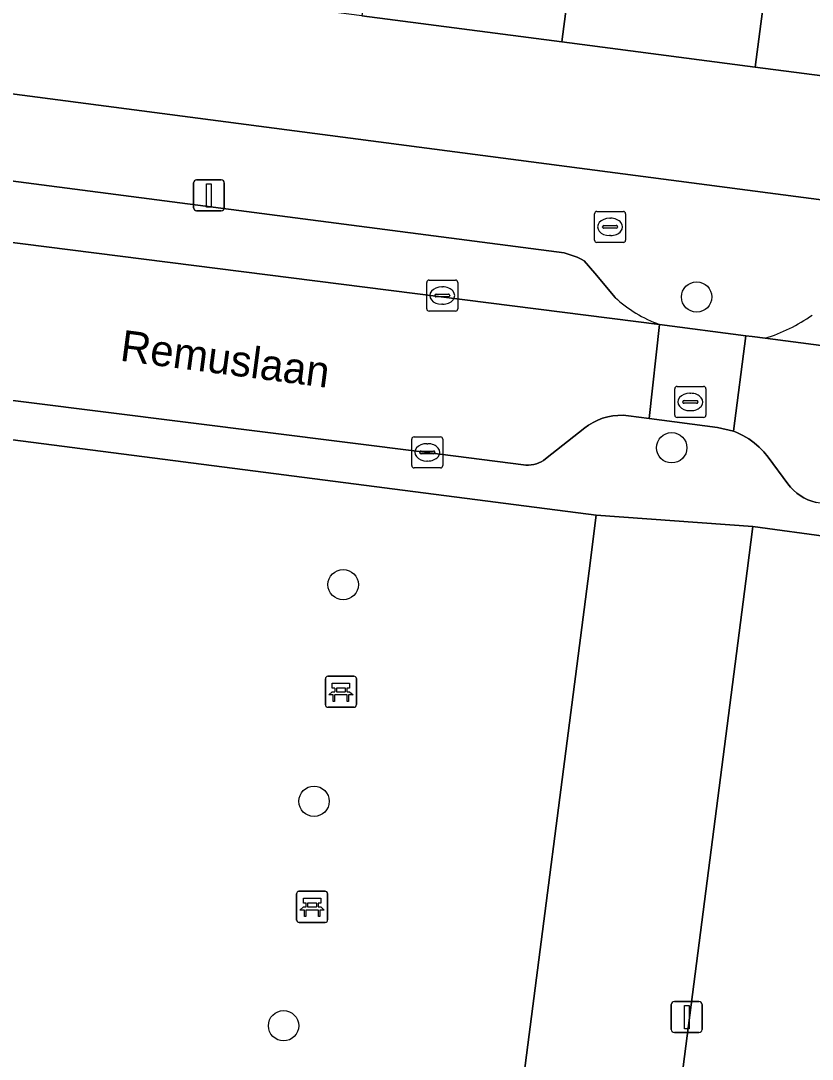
# Model space of a CAD drawing. Extents: x 162184 to 163154, y 385507 to 386516.
# Drawn here: x 162428.31 to 162453.8, y 386234.27 to 386267.72 of the extents above; entities that cross this region are included whole.
import ezdxf

# ---------------------------------------------------------------- set-up
doc = ezdxf.new("R2010")
doc.units = 0
for name, color, linetype in [('IMGEO_Bank', 7, 'Continuous'), ('IMGEO_Boom', 7, 'Continuous'), ('IMGEO_Brandkraan', 7, 'Continuous'), ('IMGEO_Erf', 7, 'Continuous'), ('IMGEO_Groenvoorziening', 7, 'Continuous'), ('IMGEO_Kolk', 7, 'Continuous'), ('IMGEO_Lichtmast', 7, 'Continuous'), ('IMGEO_Openbare_ruimte_label', 7, 'Continuous'), ('IMGEO_Pand', 7, 'Continuous'), ('IMGEO_Parkeervlak_open', 7, 'Continuous'), ('IMGEO_Rijbaan_lokaal_open', 7, 'Continuous'), ('IMGEO_Rioolput', 7, 'Continuous'), ('IMGEO_Voetpad_open', 7, 'Continuous')]:
    doc.layers.add(name, color=color, linetype=linetype)

msp = doc.modelspace()

# ---------------------------------------------------------------- linework, layer by layer
at = {"layer": 'IMGEO_Bank'}
for p, q in [((162438.12, 386245.681), (162438.12, 386246.522)), ((162438.12, 386246.522), (162438.12, 386245.681)), ((162438.195, 386246.606), (162439.036, 386246.606)), ((162439.036, 386246.606), (162438.195, 386246.606)), ((162439.12, 386246.531), (162439.12, 386245.69)), ((162439.12, 386245.69), (162439.12, 386246.531)), ((162438.817, 386246.004), (162438.424, 386246.004)), ((162438.429, 386246.112), (162438.429, 386246.218)), ((162438.473, 386246.218), (162438.473, 386246.112)), ((162438.761, 386246.224), (162438.479, 386246.224)), ((162438.479, 386246.106), (162438.761, 386246.106)), ((162438.767, 386246.112), (162438.767, 386246.218)), ((162438.811, 386246.218), (162438.811, 386246.112)), ((162439.045, 386245.606), (162438.204, 386245.606)), ((162438.204, 386245.606), (162439.045, 386245.606)), ((162437.192, 386238.751), (162437.192, 386239.592)), ((162437.192, 386239.592), (162437.192, 386238.751)), ((162437.267, 386239.676), (162438.108, 386239.676)), ((162438.108, 386239.676), (162437.267, 386239.676)), ((162438.192, 386239.601), (162438.192, 386238.76)), ((162438.192, 386238.76), (162438.192, 386239.601)), ((162437.501, 386239.182), (162437.501, 386239.288)), ((162437.545, 386239.288), (162437.545, 386239.182)), ((162437.833, 386239.294), (162437.551, 386239.294)), ((162437.839, 386239.182), (162437.839, 386239.288)), ((162437.883, 386239.288), (162437.883, 386239.182)), ((162437.889, 386239.074), (162437.496, 386239.074)), ((162437.551, 386239.176), (162437.833, 386239.176)), ((162438.117, 386238.676), (162437.276, 386238.676)), ((162437.276, 386238.676), (162438.117, 386238.676))]:
    msp.add_line(p, q, dxfattribs=at)
for points in [[(162438.423, 386246.224), (162438.337, 386246.224), (162438.337, 386246.385), (162438.9, 386246.385), (162438.9, 386246.224), (162438.817, 386246.224)], [(162438.367, 386246.004), (162438.225, 386246.004), (162438.337, 386246.106), (162438.423, 386246.106)], [(162438.417, 386245.997), (162438.417, 386245.79), (162438.374, 386245.79), (162438.374, 386245.997)], [(162438.817, 386246.106), (162438.9, 386246.106), (162439.012, 386246.004), (162438.873, 386246.004)], [(162438.867, 386245.997), (162438.867, 386245.79), (162438.823, 386245.79), (162438.823, 386245.997)], [(162437.495, 386239.294), (162437.409, 386239.294), (162437.409, 386239.455), (162437.972, 386239.455), (162437.972, 386239.294), (162437.889, 386239.294)], [(162437.439, 386239.074), (162437.297, 386239.074), (162437.409, 386239.176), (162437.495, 386239.176)], [(162437.489, 386239.067), (162437.489, 386238.86), (162437.446, 386238.86), (162437.446, 386239.067)], [(162437.889, 386239.176), (162437.972, 386239.176), (162438.084, 386239.074), (162437.945, 386239.074)], [(162437.939, 386239.067), (162437.939, 386238.86), (162437.895, 386238.86), (162437.895, 386239.067)]]:
    msp.add_lwpolyline(points, dxfattribs=at)
for centre, radius, start, end in [((162438.198, 386246.528), 0.0779, 92.4484, 184.2845), ((162438.198, 386246.528), 0.0779, 92.4484, 184.2845), ((162439.042, 386246.528), 0.0779, 2.4484, 94.2845), ((162439.042, 386246.528), 0.0779, 2.4484, 94.2845), ((162438.367, 386245.997), 0.00671, 2.8957, 87.1043), ((162438.424, 386245.997), 0.00671, 92.8957, 177.1043), ((162438.422, 386246.217), 0.00671, 2.8957, 87.1043), ((162438.422, 386246.113), 0.00671, 272.8957, 357.1043), ((162438.479, 386246.217), 0.00671, 92.8957, 177.1043), ((162438.479, 386246.113), 0.00671, 182.8957, 267.1043), ((162438.761, 386246.217), 0.00671, 2.8957, 87.1043), ((162438.761, 386246.113), 0.00671, 272.8957, 357.1043), ((162438.818, 386246.217), 0.00671, 92.8957, 177.1043), ((162438.818, 386246.113), 0.00671, 182.8957, 267.1043), ((162438.816, 386245.997), 0.00671, 2.8957, 87.1043), ((162438.873, 386245.997), 0.00671, 92.8957, 177.1043), ((162438.198, 386245.684), 0.0779, 182.4484, 274.2845), ((162438.198, 386245.684), 0.0779, 182.4484, 274.2845), ((162439.042, 386245.684), 0.0779, 272.4484, 4.2845), ((162439.042, 386245.684), 0.0779, 272.4484, 4.2845), ((162437.27, 386239.598), 0.0779, 92.4484, 184.2845), ((162437.27, 386239.598), 0.0779, 92.4484, 184.2845), ((162438.114, 386239.598), 0.0779, 2.4484, 94.2845), ((162438.114, 386239.598), 0.0779, 2.4484, 94.2845), ((162437.494, 386239.287), 0.00671, 2.8957, 87.1043), ((162437.551, 386239.287), 0.00671, 92.8957, 177.1043), ((162437.833, 386239.287), 0.00671, 2.8957, 87.1043), ((162437.89, 386239.287), 0.00671, 92.8957, 177.1043), ((162437.439, 386239.067), 0.00671, 2.8957, 87.1043), ((162437.496, 386239.067), 0.00671, 92.8957, 177.1043), ((162437.494, 386239.183), 0.00671, 272.8957, 357.1043), ((162437.551, 386239.183), 0.00671, 182.8957, 267.1043), ((162437.833, 386239.183), 0.00671, 272.8957, 357.1043), ((162437.89, 386239.183), 0.00671, 182.8957, 267.1043), ((162437.888, 386239.067), 0.00671, 2.8957, 87.1043), ((162437.945, 386239.067), 0.00671, 92.8957, 177.1043), ((162437.27, 386238.754), 0.0779, 182.4484, 274.2845), ((162437.27, 386238.754), 0.0779, 182.4484, 274.2845), ((162438.114, 386238.754), 0.0779, 272.4484, 4.2845), ((162438.114, 386238.754), 0.0779, 272.4484, 4.2845)]:
    msp.add_arc(centre, radius, start, end, dxfattribs=at)
at = {"layer": 'IMGEO_Boom'}
for centre in [(162450.077, 386258.822), (162449.274, 386253.965), (162438.692, 386249.555), (162437.754, 386242.576), (162436.773, 386235.346)]:
    msp.add_circle(centre, 0.489, dxfattribs=at)
at = {"layer": 'IMGEO_Brandkraan'}
for p, q in [((162446.789, 386260.654), (162446.789, 386261.506)), ((162446.864, 386261.58), (162447.716, 386261.58)), ((162447.277, 386261.36), (162447.302, 386261.36)), ((162447.79, 386261.506), (162447.79, 386260.654)), ((162447.048, 386261.074), (162447.048, 386261.086)), ((162447.486, 386261.037), (162447.088, 386261.037)), ((162447.091, 386261.123), (162447.489, 386261.123)), ((162447.532, 386261.086), (162447.532, 386261.074)), ((162447.3, 386260.8), (162447.275, 386260.8)), ((162447.716, 386260.58), (162446.864, 386260.58))]:
    msp.add_line(p, q, dxfattribs=at)
for points in [[(162446.789, 386260.654), (162446.789, 386261.506)], [(162446.864, 386261.58), (162447.716, 386261.58)], [(162447.79, 386261.506), (162447.79, 386260.654)], [(162447.716, 386260.58), (162446.864, 386260.58)]]:
    msp.add_lwpolyline(points, dxfattribs=at)
for centre, radius, start, end in [((162446.866, 386261.504), 0.0765, 91.552, 178.448), ((162446.866, 386261.504), 0.0765, 91.552, 178.448), ((162447.714, 386261.504), 0.0765, 1.552, 88.448), ((162447.714, 386261.504), 0.0765, 1.552, 88.448), ((162447.088, 386261.083), 0.0403, 85.8775, 175.7526), ((162447.085, 386261.073), 0.0366, 178.938, 274.7102), ((162447.489, 386261.08), 0.043, 264.8664, 352.4533), ((162447.493, 386261.085), 0.0386, 1.7309, 96.639), ((162446.866, 386260.656), 0.0765, 181.552, 268.448), ((162446.866, 386260.656), 0.0765, 181.552, 268.448), ((162447.714, 386260.656), 0.0765, 271.552, 358.448), ((162447.714, 386260.656), 0.0765, 271.552, 358.448)]:
    msp.add_arc(centre, radius, start, end, dxfattribs=at)
for centre, major_axis, ratio, start_param, end_param in [((162447.276, 386261.08), (-0.387, 0.002), 0.722429, 4.712389, 7.853982), ((162447.301, 386261.08), (-0.39, 0.002), 0.717154, 1.570796, 4.712389)]:
    msp.add_ellipse(centre, major_axis=major_axis, ratio=ratio, start_param=start_param, end_param=end_param, dxfattribs=at)
at = {"layer": 'IMGEO_Erf'}
for points in [[(162458.271, 386265.409), (162451.967, 386266.231), (162445.74, 386267.042), (162439.297, 386267.882), (162433.109, 386268.688), (162426.804, 386269.51), (162420.473, 386270.335), (162414.092, 386271.167), (162407.543, 386272.02), (162407.034, 386268.116), (162500, 386255.941)], [(162461.98, 386250.051), (162451.89, 386251.431), (162451.705, 386250), (162447.92, 386220.708), (162469.565, 386217.988)]]:
    msp.add_lwpolyline(points, dxfattribs=at)
at = {"layer": 'IMGEO_Groenvoorziening'}
for points in [[(162446.611, 386250), (162446.843, 386251.794), (162383.232, 386260.004)], [(162380.347, 386257.556), (162380.058, 386255.254), (162396.249, 386252.998), (162395.647, 386248.41), (162394.991, 386245.141), (162401.719, 386244.167), (162400.761, 386237.546), (162444.246, 386231.665), (162446.611, 386250)]]:
    msp.add_lwpolyline(points, dxfattribs=at)
at = {"layer": 'IMGEO_Kolk'}
for p, q in [((162441.458, 386259.368), (162442.31, 386259.368)), ((162441.383, 386258.442), (162441.383, 386259.294)), ((162441.871, 386259.148), (162441.896, 386259.148)), ((162442.384, 386259.294), (162442.384, 386258.442)), ((162441.642, 386258.862), (162441.642, 386258.874)), ((162442.08, 386258.825), (162441.682, 386258.825)), ((162441.685, 386258.911), (162442.083, 386258.911)), ((162442.126, 386258.874), (162442.126, 386258.862)), ((162442.31, 386258.368), (162441.458, 386258.368)), ((162441.894, 386258.588), (162441.869, 386258.588)), ((162440.976, 386254.317), (162441.828, 386254.317)), ((162440.901, 386253.391), (162440.901, 386254.243)), ((162441.389, 386254.097), (162441.414, 386254.097)), ((162441.902, 386254.243), (162441.902, 386253.391)), ((162441.16, 386253.811), (162441.16, 386253.823)), ((162441.598, 386253.774), (162441.2, 386253.774)), ((162441.203, 386253.86), (162441.601, 386253.86)), ((162441.644, 386253.823), (162441.644, 386253.811)), ((162441.828, 386253.317), (162440.976, 386253.317)), ((162441.412, 386253.537), (162441.387, 386253.537))]:
    msp.add_line(p, q, dxfattribs=at)
for points in [[(162441.458, 386259.368), (162442.31, 386259.368)], [(162441.383, 386258.442), (162441.383, 386259.294)], [(162442.384, 386259.294), (162442.384, 386258.442)], [(162442.31, 386258.368), (162441.458, 386258.368)], [(162440.976, 386254.317), (162441.828, 386254.317)], [(162440.901, 386253.391), (162440.901, 386254.243)], [(162441.902, 386254.243), (162441.902, 386253.391)], [(162441.828, 386253.317), (162440.976, 386253.317)]]:
    msp.add_lwpolyline(points, dxfattribs=at)
for centre, radius, start, end in [((162441.46, 386259.292), 0.0765, 91.552, 178.448), ((162441.46, 386259.292), 0.0765, 91.552, 178.448), ((162442.308, 386259.292), 0.0765, 1.552, 88.448), ((162442.308, 386259.292), 0.0765, 1.552, 88.448), ((162441.682, 386258.871), 0.0403, 85.8775, 175.7526), ((162441.679, 386258.861), 0.0366, 178.938, 274.7102), ((162442.083, 386258.868), 0.043, 264.8664, 352.4533), ((162442.087, 386258.873), 0.0386, 1.7309, 96.639), ((162441.46, 386258.444), 0.0765, 181.552, 268.448), ((162441.46, 386258.444), 0.0765, 181.552, 268.448), ((162442.308, 386258.444), 0.0765, 271.552, 358.448), ((162442.308, 386258.444), 0.0765, 271.552, 358.448), ((162440.978, 386254.241), 0.0765, 91.552, 178.448), ((162440.978, 386254.241), 0.0765, 91.552, 178.448), ((162441.826, 386254.241), 0.0765, 1.552, 88.448), ((162441.826, 386254.241), 0.0765, 1.552, 88.448), ((162441.2, 386253.82), 0.0403, 85.8775, 175.7526), ((162441.197, 386253.81), 0.0366, 178.938, 274.7102), ((162441.601, 386253.817), 0.043, 264.8664, 352.4533), ((162441.605, 386253.822), 0.0386, 1.7309, 96.639), ((162440.978, 386253.393), 0.0765, 181.552, 268.448), ((162440.978, 386253.393), 0.0765, 181.552, 268.448), ((162441.826, 386253.393), 0.0765, 271.552, 358.448), ((162441.826, 386253.393), 0.0765, 271.552, 358.448)]:
    msp.add_arc(centre, radius, start, end, dxfattribs=at)
for centre, major_axis, ratio, start_param, end_param in [((162441.87, 386258.868), (-0.387, 0.002), 0.722429, 4.712389, 7.853982), ((162441.895, 386258.868), (-0.39, 0.002), 0.717154, 1.570796, 4.712389), ((162441.388, 386253.817), (-0.387, 0.002), 0.722429, 4.712389, 7.853982), ((162441.413, 386253.817), (-0.39, 0.002), 0.717154, 1.570796, 4.712389)]:
    msp.add_ellipse(centre, major_axis=major_axis, ratio=ratio, start_param=start_param, end_param=end_param, dxfattribs=at)
at = {"layer": 'IMGEO_Lichtmast'}
for p, q in [((162433.873, 386261.696), (162433.873, 386262.496)), ((162433.873, 386262.496), (162433.873, 386261.696)), ((162433.973, 386262.596), (162434.763, 386262.596)), ((162434.763, 386262.596), (162433.973, 386262.596)), ((162434.863, 386262.496), (162434.863, 386261.696)), ((162434.863, 386261.696), (162434.863, 386262.496)), ((162434.763, 386261.596), (162433.973, 386261.596)), ((162433.973, 386261.596), (162434.763, 386261.596)), ((162449.261, 386235.226), (162449.261, 386236.026)), ((162449.261, 386236.026), (162449.261, 386235.226)), ((162449.361, 386236.126), (162450.151, 386236.126)), ((162450.151, 386236.126), (162449.361, 386236.126)), ((162450.251, 386236.026), (162450.251, 386235.226)), ((162450.251, 386235.226), (162450.251, 386236.026)), ((162450.151, 386235.126), (162449.361, 386235.126)), ((162449.361, 386235.126), (162450.151, 386235.126))]:
    msp.add_line(p, q, dxfattribs=at)
for points in [[(162434.293, 386262.471), (162434.443, 386262.471), (162434.443, 386261.721), (162434.293, 386261.721), (162434.293, 386262.471)], [(162449.681, 386236.001), (162449.831, 386236.001), (162449.831, 386235.251), (162449.681, 386235.251), (162449.681, 386236.001)]]:
    msp.add_lwpolyline(points, dxfattribs=at)
for centre, start, end in [((162433.973, 386262.496), 90, 180), ((162433.973, 386262.496), 90, 180), ((162434.763, 386262.496), 0, 90), ((162434.763, 386262.496), 360, 90), ((162433.973, 386261.696), 180, 270), ((162433.973, 386261.696), 180, 270), ((162434.763, 386261.696), 270, 0), ((162434.763, 386261.696), 270, 0), ((162449.361, 386236.026), 90, 180), ((162449.361, 386236.026), 90, 180), ((162450.151, 386236.026), 0, 90), ((162450.151, 386236.026), 360, 90), ((162449.361, 386235.226), 180, 270), ((162449.361, 386235.226), 180, 270), ((162450.151, 386235.226), 270, 0), ((162450.151, 386235.226), 270, 0)]:
    msp.add_arc(centre, 0.1, start, end, dxfattribs=at)
at = {"layer": 'IMGEO_Pand'}
for points in [[(162446.744, 386274.763), (162442.827, 386275.274), (162442.861, 386275.571), (162442.98, 386276.587), (162444.477, 386276.412), (162445.328, 386283.691), (162445.011, 386283.728), (162441.412, 386284.149), (162440.691, 386278.599), (162440.301, 386275.603), (162439.297, 386267.882), (162445.74, 386267.042)], [(162459.275, 386273.13), (162459.76, 386276.86), (162453.456, 386277.68), (162453.23, 386275.94), (162452.971, 386273.951), (162451.967, 386266.231), (162458.271, 386265.409)], [(162452.971, 386273.951), (162453.23, 386275.94), (162450.646, 386276.276), (162450.387, 386274.288), (162446.744, 386274.763), (162445.74, 386267.042), (162451.967, 386266.231)]]:
    msp.add_lwpolyline(points, close=True, dxfattribs=at)
at = {"layer": 'IMGEO_Parkeervlak_open'}
for points in [[(162386.418, 386265.855), (162448.882, 386257.938)], [(162447.449, 386258.809), (162446.794, 386259.589), (162446.458, 386259.984), (162446.358, 386260.037), (162446.232, 386260.105), (162445.81, 386260.241), (162405.863, 386265.443)], [(162452.282, 386257.493), (162500, 386251.249), (162509.618, 386250), (162516.358, 386249.125)]]:
    msp.add_lwpolyline(points, dxfattribs=at)
for centre, radius, start, end in [((162450.29, 386261.868), 4.175, 227.1219, 250.2943), ((162450.649, 386262.734), 5.489, 287.3087, 305.0337)]:
    msp.add_arc(centre, radius, start, end, dxfattribs=at)
at = {"layer": 'IMGEO_Rijbaan_lokaal_open'}
for points in [[(162381.763, 386261.292), (162441.402, 386253.817), (162444.495, 386253.412), (162444.58, 386253.405), (162444.664, 386253.405), (162444.749, 386253.412), (162444.832, 386253.427), (162444.914, 386253.45), (162444.994, 386253.48), (162445.07, 386253.517), (162445.143, 386253.56), (162445.213, 386253.611), (162446.476, 386254.607), (162446.599, 386254.696), (162446.743, 386254.783), (162446.893, 386254.857), (162447.05, 386254.916), (162447.212, 386254.962), (162447.377, 386254.993), (162447.544, 386255.009), (162447.712, 386255.01), (162447.879, 386254.996), (162448.543, 386254.91), (162448.882, 386257.938), (162386.418, 386265.855)], [(162500, 386251.249), (162452.282, 386257.493), (162451.864, 386257.548), (162451.662, 386257.574), (162451.262, 386254.499), (162451.373, 386254.456), (162451.568, 386254.363), (162451.754, 386254.253), (162451.929, 386254.128), (162452.093, 386253.987), (162452.243, 386253.832), (162452.379, 386253.664), (162453.009, 386252.808), (162453.096, 386252.699), (162453.193, 386252.598), (162453.299, 386252.507), (162453.412, 386252.425), (162453.532, 386252.353), (162453.658, 386252.293), (162453.788, 386252.244), (162453.923, 386252.207)]]:
    msp.add_lwpolyline(points, dxfattribs=at)
msp.add_lwpolyline([(162451.262, 386254.499), (162451.662, 386257.574), (162448.882, 386257.938), (162448.543, 386254.91), (162450.751, 386254.623)], close=True, dxfattribs=at)
at = {"layer": 'IMGEO_Rioolput'}
for p, q in [((162449.373, 386255.014), (162449.373, 386255.866)), ((162449.448, 386255.94), (162450.3, 386255.94)), ((162449.861, 386255.72), (162449.886, 386255.72)), ((162450.374, 386255.866), (162450.374, 386255.014)), ((162449.632, 386255.434), (162449.632, 386255.446)), ((162450.07, 386255.397), (162449.672, 386255.397)), ((162449.675, 386255.483), (162450.073, 386255.483)), ((162450.116, 386255.446), (162450.116, 386255.434)), ((162449.884, 386255.16), (162449.859, 386255.16)), ((162450.3, 386254.94), (162449.448, 386254.94))]:
    msp.add_line(p, q, dxfattribs=at)
for points in [[(162449.373, 386255.014), (162449.373, 386255.866)], [(162449.448, 386255.94), (162450.3, 386255.94)], [(162450.374, 386255.866), (162450.374, 386255.014)], [(162450.3, 386254.94), (162449.448, 386254.94)]]:
    msp.add_lwpolyline(points, dxfattribs=at)
for centre, radius, start, end in [((162449.45, 386255.864), 0.0765, 91.552, 178.448), ((162449.45, 386255.864), 0.0765, 91.552, 178.448), ((162450.298, 386255.864), 0.0765, 1.552, 88.448), ((162450.298, 386255.864), 0.0765, 1.552, 88.448), ((162449.672, 386255.443), 0.0403, 85.8775, 175.7526), ((162449.669, 386255.433), 0.0366, 178.938, 274.7102), ((162450.073, 386255.44), 0.043, 264.8664, 352.4533), ((162450.077, 386255.445), 0.0386, 1.7309, 96.639), ((162449.45, 386255.016), 0.0765, 181.552, 268.448), ((162449.45, 386255.016), 0.0765, 181.552, 268.448), ((162450.298, 386255.016), 0.0765, 271.552, 358.448), ((162450.298, 386255.016), 0.0765, 271.552, 358.448)]:
    msp.add_arc(centre, radius, start, end, dxfattribs=at)
for centre, major_axis, ratio, start_param, end_param in [((162449.86, 386255.44), (-0.387, 0.002), 0.722429, 4.712389, 7.853982), ((162449.885, 386255.44), (-0.39, 0.002), 0.717154, 1.570796, 4.712389)]:
    msp.add_ellipse(centre, major_axis=major_axis, ratio=ratio, start_param=start_param, end_param=end_param, dxfattribs=at)
at = {"layer": 'IMGEO_Voetpad_open'}
for points in [[(162516.358, 386249.125), (162516.96, 386253.72), (162500, 386255.941), (162407.034, 386268.116), (162405.69, 386268.292), (162401.299, 386268.868), (162401.168, 386267.882), (162386.179, 386269.874)], [(162389.937, 386267.559), (162401.526, 386266.019), (162401.699, 386267.241), (162406.025, 386266.672), (162405.863, 386265.443), (162445.81, 386260.241), (162446.232, 386260.105), (162446.358, 386260.037), (162446.458, 386259.984), (162446.794, 386259.589), (162447.449, 386258.809)], [(162452.379, 386253.664), (162452.243, 386253.832), (162452.093, 386253.987), (162451.929, 386254.128), (162451.754, 386254.253), (162451.568, 386254.363), (162451.373, 386254.456), (162451.262, 386254.499), (162450.751, 386254.623), (162448.543, 386254.91), (162447.879, 386254.996), (162447.712, 386255.01), (162447.544, 386255.009), (162447.377, 386254.993), (162447.212, 386254.962), (162447.05, 386254.916), (162446.893, 386254.857), (162446.743, 386254.783), (162446.599, 386254.696), (162446.476, 386254.607), (162445.213, 386253.611), (162445.143, 386253.56), (162445.07, 386253.517), (162444.994, 386253.48), (162444.914, 386253.45), (162444.832, 386253.427), (162444.749, 386253.412), (162444.664, 386253.405), (162444.58, 386253.405), (162444.495, 386253.412), (162441.402, 386253.817), (162381.763, 386261.292)], [(162383.232, 386260.004), (162446.843, 386251.794), (162451.89, 386251.431), (162461.98, 386250.051), (162469.514, 386249.081), (162469.611, 386250), (162469.628, 386250.163), (162454.074, 386252.18), (162454.061, 386252.182), (162453.923, 386252.207), (162453.788, 386252.244), (162453.658, 386252.293), (162453.532, 386252.353), (162453.412, 386252.425), (162453.299, 386252.507), (162453.193, 386252.598), (162453.096, 386252.699), (162453.009, 386252.808), (162452.379, 386253.664)], [(162448.882, 386257.938), (162451.662, 386257.574), (162451.864, 386257.548), (162452.282, 386257.493)]]:
    msp.add_lwpolyline(points, dxfattribs=at)
msp.add_lwpolyline([(162451.705, 386250), (162451.89, 386251.431), (162446.843, 386251.794), (162446.611, 386250), (162444.246, 386231.665), (162443.426, 386225.306), (162439.565, 386195.351), (162444.353, 386194.564), (162444.572, 386196.009), (162446.516, 386209.844), (162446.669, 386211.034), (162447.92, 386220.708)], close=True, dxfattribs=at)
for centre, radius, start, end in [((162450.29, 386261.868), 4.175, 227.1219, 250.2943), ((162450.649, 386262.734), 5.489, 287.3087, 305.0337)]:
    msp.add_arc(centre, radius, start, end, dxfattribs=at)

# ---------------------------------------------------------------- texts
at = {"layer": 'IMGEO_Openbare_ruimte_label'}
msp.add_text('Remuslaan', height=1, rotation=352.534, dxfattribs=at).set_placement((162431.477, 386256.774))

doc.saveas('drawing.dxf')
